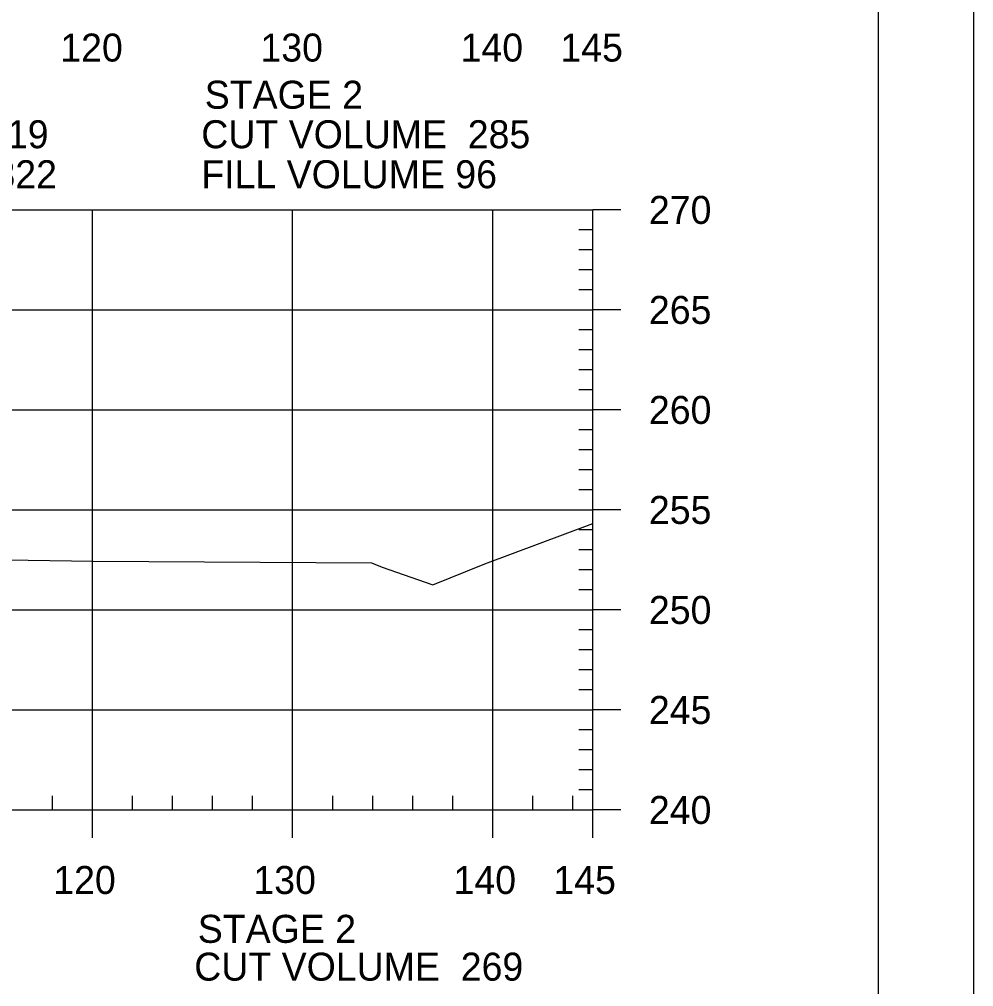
# Model space of a CAD drawing. Extents: x 1365647 to 1367999, y 387113 to 400173.
# Drawn here: x 1366009.35 to 1366057.03, y 399214.05 to 399262.41 of the extents above; entities that cross this region are included whole.
import ezdxf

# ---------------------------------------------------------------- set-up
doc = ezdxf.new("R2010")
doc.units = 0
for name, color, linetype in [('R_Axis', 7, 'Continuous'), ('R_Axis Annot', 7, 'Continuous'), ('R_Border', 7, 'Continuous'), ('R_Exist Surface', 7, 'Continuous'), ('R_Grid', 7, 'Continuous'), ('R_No Plot', 7, 'Continuous')]:
    doc.layers.add(name, color=color, linetype=linetype)

msp = doc.modelspace()

# ---------------------------------------------------------------- linework, layer by layer
at = {"layer": 'R_Axis'}
for p, q in [((1366038.003, 399222.885), (1366038.003, 399252.885)), ((1366039.403, 399252.885), (1366038.003, 399252.885)), ((1366038.003, 399251.885), (1366037.303, 399251.885)), ((1366038.003, 399250.885), (1366037.303, 399250.885)), ((1366038.003, 399249.885), (1366037.303, 399249.885)), ((1366038.003, 399248.885), (1366037.303, 399248.885)), ((1366039.403, 399247.885), (1366038.003, 399247.885)), ((1366038.003, 399246.885), (1366037.303, 399246.885)), ((1366038.003, 399245.885), (1366037.303, 399245.885)), ((1366038.003, 399244.885), (1366037.303, 399244.885)), ((1366038.003, 399243.885), (1366037.303, 399243.885)), ((1366039.403, 399242.885), (1366038.003, 399242.885)), ((1366038.003, 399241.885), (1366037.303, 399241.885)), ((1366038.003, 399240.885), (1366037.303, 399240.885)), ((1366038.003, 399239.885), (1366037.303, 399239.885)), ((1366038.003, 399238.885), (1366037.303, 399238.885)), ((1366039.403, 399237.885), (1366038.003, 399237.885)), ((1366038.003, 399236.885), (1366037.303, 399236.885)), ((1366038.003, 399235.885), (1366037.303, 399235.885)), ((1366038.003, 399234.885), (1366037.303, 399234.885)), ((1366038.003, 399233.885), (1366037.303, 399233.885)), ((1366039.403, 399232.885), (1366038.003, 399232.885)), ((1366038.003, 399231.885), (1366037.303, 399231.885)), ((1366038.003, 399230.885), (1366037.303, 399230.885)), ((1366038.003, 399229.885), (1366037.303, 399229.885)), ((1366038.003, 399228.885), (1366037.303, 399228.885)), ((1366039.403, 399227.885), (1366038.003, 399227.885)), ((1366038.003, 399226.885), (1366037.303, 399226.885)), ((1366038.003, 399225.885), (1366037.303, 399225.885)), ((1366038.003, 399224.885), (1366037.303, 399224.885)), ((1366038.003, 399223.885), (1366037.303, 399223.885)), ((1366011.003, 399222.885), (1366011.003, 399223.585)), ((1366015.003, 399222.885), (1366015.003, 399223.585)), ((1366017.003, 399222.885), (1366017.003, 399223.585)), ((1366019.003, 399222.885), (1366019.003, 399223.585)), ((1366021.003, 399222.885), (1366021.003, 399223.585)), ((1366025.003, 399222.885), (1366025.003, 399223.585)), ((1366027.003, 399222.885), (1366027.003, 399223.585)), ((1366029.003, 399222.885), (1366029.003, 399223.585)), ((1366031.003, 399222.885), (1366031.003, 399223.585)), ((1366035.003, 399222.885), (1366035.003, 399223.585)), ((1366037.003, 399222.885), (1366037.003, 399223.585)), ((1365748.003, 399222.885), (1366038.003, 399222.885)), ((1366013.003, 399221.485), (1366013.003, 399222.885)), ((1366023.003, 399221.485), (1366023.003, 399222.885)), ((1366033.003, 399221.485), (1366033.003, 399222.885)), ((1366038.003, 399221.485), (1366038.003, 399222.885)), ((1366039.403, 399222.885), (1366038.003, 399222.885))]:
    msp.add_line(p, q, dxfattribs=at)
at = {"layer": 'R_Border'}
msp.add_line((1366052.275, 399110.307), (1366052.275, 399315.767), dxfattribs=at)
at = {"layer": 'R_Exist Surface'}
msp.add_lwpolyline([(1365938.414, 399235.2), (1365946.505, 399235.34), (1365957.86, 399235.465), (1365959.052, 399235.504), (1365969.839, 399235.534), (1365976.087, 399235.986), (1365984.288, 399236.222), (1365990.498, 399236.405), (1365992.426, 399236.098), (1365994.741, 399235.764), (1365996.928, 399235.272), (1365999.971, 399234.642), (1366001.855, 399235.13), (1366003.273, 399235.473), (1366013.042, 399235.324), (1366026.936, 399235.233), (1366027.473, 399235.027), (1366030.007, 399234.142), (1366032.609, 399235.197), (1366038.003, 399237.211)], dxfattribs=at)
at = {"layer": 'R_Grid'}
for p, q in [((1365748.003, 399252.885), (1366038.003, 399252.885)), ((1366013.003, 399222.885), (1366013.003, 399252.885)), ((1366023.003, 399222.885), (1366023.003, 399252.885)), ((1366033.003, 399222.885), (1366033.003, 399252.885)), ((1366038.003, 399222.885), (1366038.003, 399252.885)), ((1365748.003, 399247.885), (1366038.003, 399247.885)), ((1365748.003, 399242.885), (1366038.003, 399242.885)), ((1365748.003, 399237.885), (1366038.003, 399237.885)), ((1365748.003, 399232.885), (1366038.003, 399232.885)), ((1365748.003, 399227.885), (1366038.003, 399227.885)), ((1365748.003, 399222.885), (1366038.003, 399222.885))]:
    msp.add_line(p, q, dxfattribs=at)
at = {"layer": 'R_No Plot'}
msp.add_lwpolyline([(1365723.687, 399319.661), (1366057.027, 399319.661), (1366057.027, 399106.324), (1365723.687, 399106.324)], close=True, dxfattribs=at)

# ---------------------------------------------------------------- texts
at = {"layer": 'R_Axis Annot'}
for s, p in [('120', (1366011.393, 399260.302)), ('130', (1366021.393, 399260.302)), ('140', (1366031.393, 399260.302)), ('145', (1366036.38, 399260.302)), ('STAGE 2', (1366018.611, 399257.944)), ('CUT VOLUME  19', (1365995.412, 399255.968)), ('CUT VOLUME  285', (1366018.438, 399255.968)), ('FILL VOLUME 822', (1365995.412, 399253.968)), ('FILL VOLUME 96', (1366018.438, 399253.968)), ('270', (1366040.803, 399252.185)), ('265', (1366040.803, 399247.185)), ('260', (1366040.803, 399242.185)), ('255', (1366040.803, 399237.185)), ('250', (1366040.803, 399232.185)), ('245', (1366040.803, 399227.185)), ('240', (1366040.803, 399222.185)), ('120', (1366011.042, 399218.685)), ('130', (1366021.042, 399218.685)), ('140', (1366031.042, 399218.685)), ('145', (1366036.029, 399218.685)), ('STAGE 2', (1366018.264, 399216.242)), ('CUT VOLUME  269', (1366018.087, 399214.351))]:
    msp.add_text(s, height=1.4, dxfattribs=at).set_placement(p)

doc.saveas('drawing.dxf')
